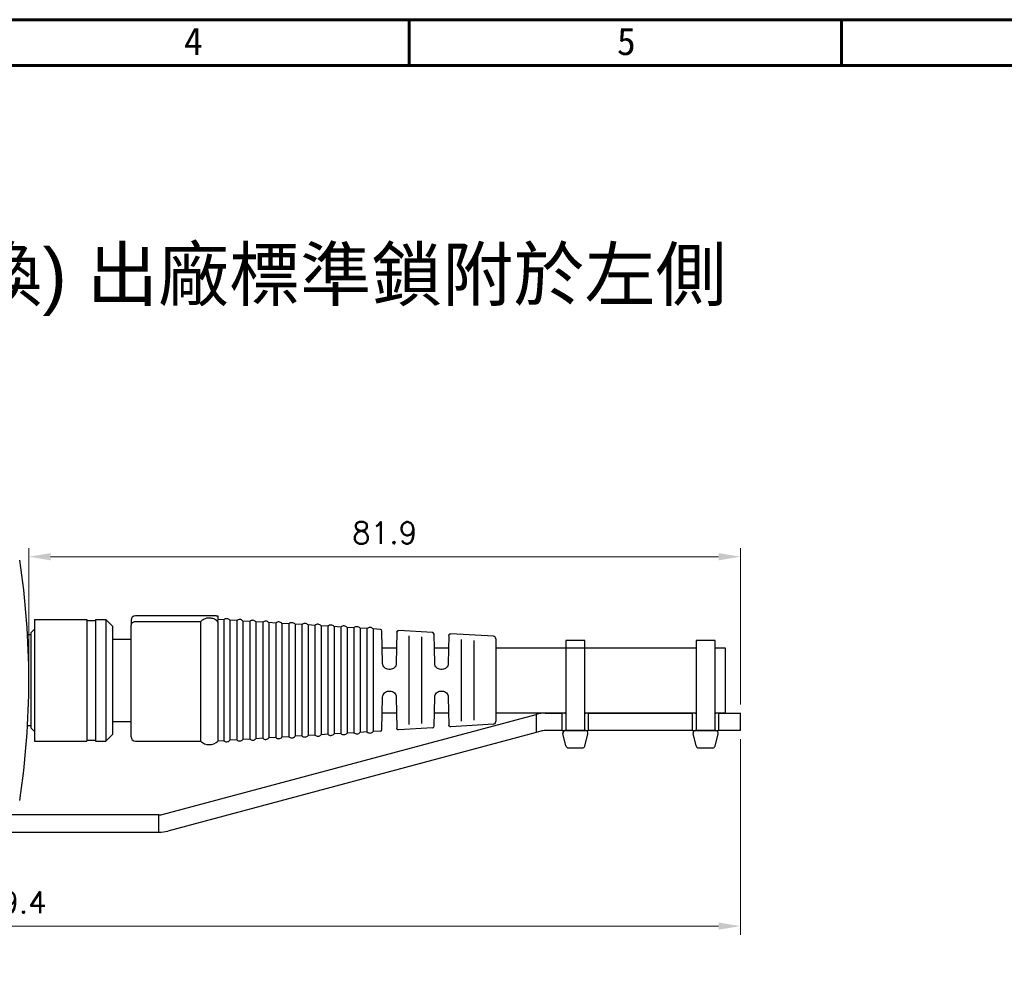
# Model space of a CAD drawing. Header units: millimetres. Extents: x 399 to 6076, y -1991 to 1602.
# Tile 307 of 324: x 5289 to 5402, y 586 to 695. Entities that reach past the tile are written whole.
import ezdxf

# ---------------------------------------------------------------- set-up
doc = ezdxf.new("R2010")
doc.units = ezdxf.units.MM
for name, color, linetype, lineweight in [('AM_0', 7, 'Continuous', 50), ('AM_5', 3, 'Continuous', 25), ('可見 (ISO)', 7, 'Continuous', 25)]:
    doc.layers.add(name, color=color, linetype=linetype, lineweight=lineweight)
doc.layers.add('BORDER', color=7, linetype='Continuous')
doc.styles.get("Standard").update_dxf_attribs({"font": 'arial.ttf'})
doc.styles.add('尺寸標註', font='romans.shx', dxfattribs={"bigfont": 'CHINESET.SHX'})
doc.styles.add('標題欄', font='txt')
doc.dimstyles.new('CNS1$0', dxfattribs={"dimtxt": 2.5, "dimasz": 2.5, "dimexe": 1, "dimexo": 1, "dimgap": 1.5, "dimtad": 1, "dimtoh": 1, "dimdec": 1, "dimdsep": 46, "dimtxsty": '尺寸標註', "dimcen": 0, "dimclrd": 2, "dimclre": 2, "dimclrt": 1, "dimadec": 0, "dimazin": 2, "dimtp": 0.1, "dimtm": 0.1, "dimtfac": 0.71, "dimtdec": 1, "dimtmove": 0, "dimatfit": 0, "dimfxl": 0, "dimlwd": 13, "dimlwe": 13, "dimarcsym": 0})

# ---------------------------------------------------------------- blocks, each defined once
blk = doc.blocks.new('A4-英文圖框-橫式')
at = {"layer": 'BORDER', "color": 123, "linetype": 'Continuous', "lineweight": 60, "ltscale": 25.4}
for p, q in [((2350.7, 183.5), (2350.7, 188.79)), ((2400.45, 183.5), (2400.45, 188.79)), ((2151.7, 183.5), (2549.79, 183.5))]:
    blk.add_line(p, q, dxfattribs=at)
blk.add_lwpolyline([(2151.7, 188.79), (2555.09, 188.79), (2555.09, -95.06), (2151.7, -95.06)], close=True, dxfattribs=at)
at = {"color": 60, "style": '標題欄'}
for s, p in [('4', (2324.76, 184.72)), ('5', (2374.61, 184.72))]:
    blk.add_text(s, height=3.18, dxfattribs=at).set_placement(p)
blk = doc.blocks.new('*D416')
at = {"layer": 'AM_5', "color": 2, "lineweight": 13}
for p, q in [((5202.37, 618.17), (5202.37, 589.85)), ((5371.75, 612.38), (5371.75, 589.85)), ((5204.87, 590.85), (5369.25, 590.85))]:
    blk.add_line(p, q, dxfattribs=at)
at = {"layer": 'AM_5', "color": 2}
for points in [[(5204.87, 591.27), (5204.87, 590.44), (5202.37, 590.85)], [(5369.25, 591.27), (5369.25, 590.44), (5371.75, 590.85)]]:
    blk.add_solid(points, dxfattribs=at)
at = {"layer": 'Defpoints', "color": 0}
for p in [(5202.37, 619.17), (5371.75, 613.38), (5371.75, 590.85)]:
    blk.add_point(p, dxfattribs=at)
at = {"layer": 'AM_5', "color": 1, "insert": (5287.06, 593.6), "char_height": 2.5, "attachment_point": 5, "style": '尺寸標註'}
blk.add_mtext('169.4', dxfattribs=at)
blk = doc.blocks.new('*D419')
at = {"layer": 'AM_5', "color": 2, "lineweight": 13}
for p, q in [((5289.82, 620.17), (5289.82, 634.4)), ((5371.75, 616.38), (5371.75, 634.4)), ((5292.32, 633.4), (5369.25, 633.4))]:
    blk.add_line(p, q, dxfattribs=at)
at = {"layer": 'AM_5', "color": 2}
for points in [[(5292.32, 633.81), (5292.32, 632.98), (5289.82, 633.4)], [(5369.25, 633.81), (5369.25, 632.98), (5371.75, 633.4)]]:
    blk.add_solid(points, dxfattribs=at)
at = {"layer": 'Defpoints', "color": 0}
for p in [(5371.75, 633.4), (5289.82, 619.17), (5371.75, 615.38)]:
    blk.add_point(p, dxfattribs=at)
at = {"layer": 'AM_5', "color": 1, "insert": (5330.79, 636.15), "char_height": 2.5, "attachment_point": 5, "style": '尺寸標註'}
blk.add_mtext('81.9', dxfattribs=at)

msp = doc.modelspace()

# ---------------------------------------------------------------- linework, layer by layer
for p, q in [((5351.598, 613.377), (5353.888, 613.377)), ((5366.598, 613.377), (5368.888, 613.377)), ((5351.648, 611.618), (5351.303, 613.018)), ((5353.831, 611.592), (5354.176, 612.992)), ((5366.648, 611.618), (5366.303, 613.018)), ((5368.831, 611.592), (5369.176, 612.992)), ((5351.943, 611.377), (5353.543, 611.377)), ((5366.943, 611.377), (5368.543, 611.377))]:
    msp.add_line(p, q)
for points in [[(5351.641, 613.377), (5353.845, 613.377), (5353.845, 623.73), (5351.641, 623.73)], [(5366.641, 613.377), (5368.845, 613.377), (5368.845, 623.73), (5366.641, 623.73)]]:
    msp.add_lwpolyline(points, close=True)
for centre, start, end in [((5351.598, 613.077), 90, 191.30993), ((5353.888, 613.077), 343.67936, 90), ((5366.598, 613.077), 90, 191.30993), ((5368.888, 613.077), 343.67936, 90), ((5351.943, 611.677), 191.30993, 270), ((5353.543, 611.677), 270, 343.67936), ((5366.943, 611.677), 191.30993, 270), ((5368.543, 611.677), 270, 343.67936)]:
    msp.add_arc(centre, 0.3, start, end)
at = {"layer": '可見 (ISO)'}
for p, q in [((5290.489, 626.169), (5290.489, 612.169)), ((5290.489, 626.169), (5296.489, 626.169)), ((5296.489, 626.169), (5296.489, 612.169)), ((5296.489, 626.069), (5297.489, 626.069)), ((5297.489, 626.169), (5297.489, 612.169)), ((5297.489, 626.169), (5298.684, 626.169)), ((5298.684, 626.169), (5298.684, 612.169)), ((5299.489, 625.364), (5298.684, 626.169)), ((5301.589, 626.084), (5301.589, 625.516)), ((5309.796, 626.584), (5302.089, 626.584)), ((5309.589, 625.906), (5302.089, 625.906)), ((5309.589, 625.906), (5309.589, 612.169)), ((5311.382, 626.584), (5309.796, 626.584)), ((5311.382, 626.584), (5311.589, 626.584)), ((5311.589, 626.584), (5311.589, 626.084)), ((5312.254, 626.128), (5311.589, 626.169)), ((5311.589, 625.906), (5311.589, 626.084)), ((5311.589, 625.906), (5311.589, 612.169)), ((5312.254, 626.128), (5312.254, 612.209)), ((5312.967, 626.084), (5312.967, 612.253)), ((5313.754, 626.036), (5312.967, 626.084)), ((5313.754, 626.036), (5313.754, 612.301)), ((5314.467, 625.993), (5314.467, 612.345)), ((5315.254, 625.944), (5314.467, 625.993)), ((5315.254, 625.944), (5315.254, 612.393)), ((5315.967, 625.901), (5315.967, 612.436)), ((5316.754, 625.853), (5315.967, 625.901)), ((5316.754, 625.853), (5316.754, 612.484)), ((5290.089, 624.669), (5290.489, 625.069)), ((5299.489, 612.974), (5299.489, 625.364)), ((5301.589, 612.669), (5301.589, 625.516)), ((5317.467, 625.809), (5317.467, 612.528)), ((5318.254, 625.761), (5317.467, 625.809)), ((5318.254, 625.761), (5318.254, 612.576)), ((5318.967, 625.717), (5318.967, 612.62)), ((5319.754, 625.669), (5318.967, 625.717)), ((5319.754, 625.669), (5319.754, 612.668)), ((5320.467, 625.626), (5320.467, 612.712)), ((5321.254, 625.577), (5320.467, 625.626)), ((5321.254, 625.577), (5321.254, 612.76)), ((5321.967, 625.534), (5321.967, 612.803)), ((5322.754, 625.486), (5321.967, 625.534)), ((5322.754, 625.486), (5322.754, 612.851)), ((5323.467, 625.442), (5323.467, 612.895)), ((5324.254, 625.394), (5323.467, 625.442)), ((5324.254, 625.394), (5324.254, 612.943)), ((5324.967, 625.35), (5324.967, 612.987)), ((5325.754, 625.302), (5324.967, 625.35)), ((5325.754, 625.302), (5325.754, 613.035)), ((5326.467, 625.259), (5326.467, 613.079)), ((5327.254, 625.21), (5326.467, 625.259)), ((5327.254, 625.21), (5327.254, 613.127)), ((5327.967, 625.167), (5327.967, 613.17)), ((5328.754, 625.119), (5327.967, 625.167)), ((5328.754, 625.119), (5328.754, 613.218)), ((5329.467, 625.075), (5329.467, 613.262)), ((5330.294, 625.025), (5329.467, 625.075)), ((5330.56, 621.104), (5330.482, 624.829)), ((5332.194, 624.7), (5332.119, 621.104)), ((5336.302, 624.657), (5332.406, 624.895)), ((5290.089, 624.419), (5289.668, 624.419)), ((5290.089, 613.669), (5290.089, 624.669)), ((5299.489, 623.919), (5301.589, 623.919)), ((5333.589, 624.275), (5333.589, 614.062)), ((5335.089, 614.187), (5335.089, 624.151)), ((5336.56, 621.104), (5336.489, 624.462)), ((5338.187, 624.333), (5338.119, 621.104)), ((5343.308, 624.229), (5338.399, 624.529)), ((5339.589, 623.88), (5339.589, 614.457)), ((5341.089, 614.583), (5341.089, 623.754)), ((5343.589, 623.929), (5343.589, 614.408)), ((5330.522, 622.919), (5332.157, 622.919)), ((5336.522, 622.919), (5338.157, 622.919)), ((5343.589, 622.919), (5366.641, 622.919)), ((5368.845, 622.919), (5369.989, 622.919)), ((5369.989, 622.919), (5369.989, 615.419)), ((5331.419, 620.419), (5331.259, 620.419)), ((5337.419, 620.419), (5337.259, 620.419)), ((5331.259, 617.919), (5331.419, 617.919)), ((5337.259, 617.919), (5337.419, 617.919)), ((5330.482, 613.508), (5330.56, 617.233)), ((5332.119, 617.233), (5332.194, 613.637)), ((5336.489, 613.876), (5336.56, 617.233)), ((5338.119, 617.233), (5338.187, 614.004)), ((5305.31, 603.737), (5348.243, 615.24)), ((5330.522, 615.419), (5332.157, 615.419)), ((5336.522, 615.419), (5338.157, 615.419)), ((5343.589, 615.419), (5351.641, 615.419)), ((5348.243, 615.24), (5348.243, 613.17)), ((5349.278, 615.377), (5350.943, 615.377)), ((5350.943, 615.377), (5351.243, 615.377)), ((5351.543, 615.377), (5351.243, 615.377)), ((5351.243, 613.377), (5351.243, 615.377)), ((5351.543, 615.377), (5351.641, 615.377)), ((5353.845, 615.419), (5366.641, 615.419)), ((5353.845, 615.377), (5353.943, 615.377)), ((5354.243, 615.377), (5353.943, 615.377)), ((5354.243, 615.377), (5354.543, 615.377)), ((5354.243, 615.377), (5354.243, 613.377)), ((5354.543, 615.377), (5365.943, 615.377)), ((5365.943, 615.377), (5366.243, 615.377)), ((5366.243, 613.377), (5366.243, 615.377)), ((5366.543, 615.377), (5366.243, 615.377)), ((5366.543, 615.377), (5366.641, 615.377)), ((5368.845, 615.419), (5369.989, 615.419)), ((5368.845, 615.377), (5368.943, 615.377)), ((5369.243, 615.377), (5368.943, 615.377)), ((5369.243, 615.377), (5369.543, 615.377)), ((5369.243, 615.377), (5369.243, 613.377)), ((5369.543, 615.377), (5370.751, 615.377)), ((5370.751, 615.377), (5371.751, 615.377)), ((5371.751, 613.377), (5371.751, 615.377)), ((5290.089, 613.919), (5289.668, 613.919)), ((5290.089, 613.669), (5290.489, 613.269)), ((5299.489, 614.419), (5301.589, 614.419)), ((5336.302, 613.68), (5332.406, 613.442)), ((5343.308, 614.109), (5338.399, 613.808)), ((5350.943, 613.377), (5349.278, 613.377)), ((5351.243, 613.377), (5350.943, 613.377)), ((5351.243, 613.377), (5351.543, 613.377)), ((5353.943, 613.377), (5351.543, 613.377)), ((5353.943, 613.377), (5354.243, 613.377)), ((5354.543, 613.377), (5354.243, 613.377)), ((5365.943, 613.377), (5354.543, 613.377)), ((5366.243, 613.377), (5365.943, 613.377)), ((5366.243, 613.377), (5366.543, 613.377)), ((5368.943, 613.377), (5366.543, 613.377)), ((5368.943, 613.377), (5369.243, 613.377)), ((5369.543, 613.377), (5369.243, 613.377)), ((5370.751, 613.377), (5369.543, 613.377)), ((5371.751, 613.377), (5370.751, 613.377)), ((5296.489, 612.269), (5297.489, 612.269)), ((5299.489, 612.974), (5298.684, 612.169)), ((5348.243, 613.17), (5305.828, 601.805)), ((5313.754, 612.301), (5312.967, 612.253)), ((5315.254, 612.393), (5314.467, 612.345)), ((5316.754, 612.484), (5315.967, 612.436)), ((5318.254, 612.576), (5317.467, 612.528)), ((5319.754, 612.668), (5318.967, 612.62)), ((5321.254, 612.76), (5320.467, 612.712)), ((5322.754, 612.851), (5321.967, 612.803)), ((5324.254, 612.943), (5323.467, 612.895)), ((5325.754, 613.035), (5324.967, 612.987)), ((5327.254, 613.127), (5326.467, 613.079)), ((5328.754, 613.218), (5327.967, 613.17)), ((5330.294, 613.313), (5329.467, 613.262)), ((5348.76, 613.309), (5348.243, 613.17)), ((5290.489, 612.169), (5296.489, 612.169)), ((5297.489, 612.169), (5298.684, 612.169)), ((5302.089, 612.169), (5309.589, 612.169)), ((5312.254, 612.209), (5311.589, 612.169)), ((5304.793, 603.669), (5284.319, 603.669)), ((5304.793, 601.669), (5304.793, 603.669)), ((5229.819, 601.669), (5304.793, 601.669))]:
    msp.add_line(p, q, dxfattribs=at)
for centre, radius, start, end in [((5302.089, 626.084), 0.5, 90, 180), ((5312.589, 625.757), 0.5, 40.927, 132.073), ((5314.089, 625.665), 0.5, 40.927, 132.073), ((5315.589, 625.573), 0.5, 40.927, 132.073), ((5317.089, 625.482), 0.5, 40.927, 132.073), ((5318.589, 625.39), 0.5, 40.927, 132.073), ((5320.089, 625.298), 0.5, 40.927, 132.073), ((5321.589, 625.206), 0.5, 40.927, 132.073), ((5323.089, 625.115), 0.5, 40.927, 132.073), ((5324.589, 625.023), 0.5, 40.927, 132.073), ((5326.089, 624.931), 0.5, 40.927, 132.073), ((5327.589, 624.839), 0.5, 40.927, 132.073), ((5329.089, 624.748), 0.5, 40.927, 132.073), ((5330.282, 624.825), 0.2, 1.2, 86.50001), ((5336.289, 624.457), 0.2, 1.2, 86.50001), ((5343.289, 623.929), 0.3, 0, 86.5), ((5349.278, 611.377), 4, 90, 105), ((5330.282, 613.512), 0.2, 273.5, 358.8), ((5336.289, 613.88), 0.2, 273.49999, 358.8), ((5343.289, 614.408), 0.3, 273.5, 0), ((5349.278, 611.377), 2, 90, 105), ((5302.089, 612.669), 0.5, 180, 270), ((5312.589, 612.58), 0.5, 227.927, 319.073), ((5314.089, 612.672), 0.5, 227.927, 319.073), ((5315.589, 612.764), 0.5, 227.927, 319.073), ((5317.089, 612.856), 0.5, 227.927, 319.073), ((5318.589, 612.947), 0.5, 227.927, 319.073), ((5320.089, 613.039), 0.5, 227.927, 319.073), ((5321.589, 613.131), 0.5, 227.927, 319.073), ((5323.089, 613.223), 0.5, 227.927, 319.073), ((5324.589, 613.314), 0.5, 227.927, 319.073), ((5326.089, 613.406), 0.5, 227.927, 319.073), ((5327.589, 613.498), 0.5, 227.927, 319.073), ((5329.089, 613.59), 0.5, 227.927, 319.073), ((5310.589, 613.166), 1.412, 224.9231, 315.0769), ((5304.793, 605.669), 2, 270, 285), ((5304.793, 605.669), 4, 270, 285)]:
    msp.add_arc(centre, radius, start, end, dxfattribs=at)
msp.add_ellipse((5198.347, 619.169), major_axis=(0, -91.486), ratio=0.9998494, start_param=1.4188822, end_param=1.7227105, dxfattribs=at)
for points, knots in [([(5289.314, 628.775), (5289.314, 628.775), (5289.314, 628.775), (5289.314, 628.775), (5289.314, 628.775), (5289.314, 628.775)], [0, 0, 0, 0, 0.001977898, 0.001977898, 0.002252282, 0.002252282, 0.002252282, 0.002252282]), ([(5289.345, 628.473), (5289.345, 628.473), (5289.345, 628.473), (5289.345, 628.473), (5289.345, 628.473), (5289.345, 628.473)], [0, 0, 0, 0, 0.0019795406, 0.0019795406, 0.0022488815, 0.0022488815, 0.0022488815, 0.0022488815]), ([(5289.559, 626.063), (5289.559, 626.063), (5289.559, 626.062), (5289.559, 626.061), (5289.559, 626.06), (5289.56, 626.058), (5289.56, 626.058), (5289.56, 626.057), (5289.56, 626.057), (5289.56, 626.057), (5289.56, 626.057), (5289.56, 626.057), (5289.56, 626.057), (5289.56, 626.057), (5289.56, 626.057), (5289.56, 626.057)], [0.0364476, 0.0364476, 0.0364476, 0.0364476, 0.044962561, 0.044962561, 0.057793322, 0.057793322, 0.060198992, 0.060198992, 0.060650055, 0.060650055, 0.060819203, 0.060819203, 0.060882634, 0.060882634, 0.060902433, 0.060902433, 0.060902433, 0.060902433]), ([(5302.089, 625.906), (5302.037, 625.906), (5301.985, 625.9), (5301.883, 625.875), (5301.834, 625.855), (5301.74, 625.802), (5301.698, 625.766), (5301.641, 625.696), (5301.622, 625.662), (5301.596, 625.592), (5301.59, 625.555), (5301.589, 625.518), (5301.589, 625.517), (5301.589, 625.516)], [-0.089472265, -0.089472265, -0.089472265, -0.089472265, -0.07360827, -0.07360827, -0.056164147, -0.056164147, -0.034792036, -0.034792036, -0.017689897, -0.017689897, 0, 0, 0.000404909, 0.000404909, 0.000404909, 0.000404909]), ([(5309.589, 625.906), (5309.592, 625.909), (5309.596, 625.912), (5309.656, 625.974), (5309.724, 626.031), (5309.796, 626.084)], [-0.105565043, -0.105565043, -0.105565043, -0.105565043, -0.104181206, -0.104181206, -0.079681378, -0.079681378, -0.079681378, -0.079681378]), ([(5311.382, 626.084), (5311.266, 626.165), (5311.141, 626.228), (5311.006, 626.271), (5310.871, 626.314), (5310.731, 626.336), (5310.591, 626.336), (5310.384, 626.336), (5310.177, 626.289), (5309.99, 626.198), (5309.923, 626.165), (5309.858, 626.127), (5309.796, 626.084)], [0, 0, 0, 0, 0.0004203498, 0.0004203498, 0.0004203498, 0.0008406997, 0.0008406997, 0.0008406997, 0.0014585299, 0.0014585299, 0.0014585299, 0.0016813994, 0.0016813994, 0.0016813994, 0.0016813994]), ([(5311.589, 625.906), (5311.586, 625.909), (5311.583, 625.912), (5311.522, 625.974), (5311.454, 626.031), (5311.382, 626.084)], [-0.105565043, -0.105565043, -0.105565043, -0.105565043, -0.104181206, -0.104181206, -0.079681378, -0.079681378, -0.079681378, -0.079681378]), ([(5332.194, 624.7), (5332.194, 624.709), (5332.195, 624.717), (5332.198, 624.734), (5332.2, 624.742), (5332.208, 624.771), (5332.217, 624.79), (5332.24, 624.825), (5332.255, 624.841), (5332.289, 624.867), (5332.308, 624.877), (5332.353, 624.893), (5332.38, 624.897), (5332.406, 624.895)], [0, 0, 0, 0, 0.002589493, 0.002589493, 0.005136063, 0.005136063, 0.0114626, 0.0114626, 0.017789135, 0.017789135, 0.02411567, 0.02411567, 0.03208159, 0.03208159, 0.03208159, 0.03208159]), ([(5338.187, 624.333), (5338.187, 624.342), (5338.187, 624.351), (5338.19, 624.368), (5338.192, 624.376), (5338.2, 624.404), (5338.209, 624.424), (5338.233, 624.459), (5338.248, 624.475), (5338.281, 624.5), (5338.3, 624.511), (5338.345, 624.527), (5338.372, 624.53), (5338.399, 624.529)], [0, 0, 0, 0, 0.002589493, 0.002589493, 0.005136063, 0.005136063, 0.0114626, 0.0114626, 0.017789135, 0.017789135, 0.02411567, 0.02411567, 0.03208159, 0.03208159, 0.03208159, 0.03208159]), ([(5331.259, 620.419), (5331.167, 620.419), (5331.075, 620.437), (5330.99, 620.472), (5330.906, 620.508), (5330.828, 620.56), (5330.764, 620.624), (5330.699, 620.689), (5330.649, 620.765), (5330.614, 620.848), (5330.579, 620.93), (5330.561, 621.018), (5330.56, 621.104)], [0, 0, 0, 0, 0.25, 0.25, 0.25, 0.5, 0.5, 0.5, 0.75, 0.75, 0.75, 1, 1, 1, 1]), ([(5332.119, 621.104), (5332.117, 621.017), (5332.099, 620.928), (5332.064, 620.847), (5332.03, 620.765), (5331.979, 620.689), (5331.915, 620.625), (5331.851, 620.561), (5331.774, 620.508), (5331.689, 620.473), (5331.604, 620.437), (5331.512, 620.419), (5331.419, 620.419)], [0, 0, 0, 0, 0.25, 0.25, 0.25, 0.5, 0.5, 0.5, 0.75, 0.75, 0.75, 1, 1, 1, 1]), ([(5337.259, 620.419), (5337.167, 620.419), (5337.074, 620.437), (5336.99, 620.473), (5336.905, 620.508), (5336.827, 620.561), (5336.763, 620.625), (5336.699, 620.69), (5336.648, 620.767), (5336.614, 620.849), (5336.579, 620.931), (5336.561, 621.018), (5336.56, 621.104)], [0, 0, 0, 0, 0.25, 0.25, 0.25, 0.5, 0.5, 0.5, 0.75, 0.75, 0.75, 1, 1, 1, 1]), ([(5338.119, 621.104), (5338.117, 621.017), (5338.099, 620.929), (5338.065, 620.848), (5338.031, 620.767), (5337.98, 620.69), (5337.916, 620.626), (5337.852, 620.562), (5337.775, 620.509), (5337.69, 620.473), (5337.605, 620.437), (5337.512, 620.419), (5337.419, 620.419)], [0, 0, 0, 0, 0.25, 0.25, 0.25, 0.5, 0.5, 0.5, 0.75, 0.75, 0.75, 1, 1, 1, 1]), ([(5330.56, 617.233), (5330.561, 617.32), (5330.58, 617.408), (5330.614, 617.49), (5330.649, 617.572), (5330.7, 617.649), (5330.764, 617.713), (5330.828, 617.777), (5330.906, 617.83), (5330.991, 617.865), (5331.076, 617.9), (5331.168, 617.919), (5331.259, 617.919)], [0, 0, 0, 0, 0.25, 0.25, 0.25, 0.5, 0.5, 0.5, 0.75, 0.75, 0.75, 1, 1, 1, 1]), ([(5331.419, 617.919), (5331.607, 617.919), (5331.787, 617.841), (5332.044, 617.583), (5332.115, 617.407), (5332.119, 617.233)], [0, 0, 0, 0, 0.5, 0.5, 1, 1, 1, 1]), ([(5336.56, 617.233), (5336.561, 617.319), (5336.58, 617.407), (5336.614, 617.489), (5336.648, 617.571), (5336.699, 617.648), (5336.763, 617.712), (5336.827, 617.777), (5336.905, 617.829), (5336.99, 617.865), (5337.075, 617.9), (5337.168, 617.919), (5337.259, 617.919)], [0, 0, 0, 0, 0.25, 0.25, 0.25, 0.5, 0.5, 0.5, 0.75, 0.75, 0.75, 1, 1, 1, 1]), ([(5337.419, 617.919), (5337.608, 617.919), (5337.789, 617.84), (5338.045, 617.582), (5338.115, 617.406), (5338.119, 617.233)], [0, 0, 0, 0, 0.5, 0.5, 1, 1, 1, 1]), ([(5332.406, 613.442), (5332.385, 613.441), (5332.363, 613.443), (5332.322, 613.454), (5332.301, 613.463), (5332.265, 613.487), (5332.249, 613.502), (5332.223, 613.537), (5332.212, 613.556), (5332.202, 613.586), (5332.199, 613.596), (5332.195, 613.616), (5332.194, 613.627), (5332.194, 613.637)], [0, 0, 0, 0, 0.006415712, 0.006415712, 0.012919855, 0.012919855, 0.019420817, 0.019420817, 0.025921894, 0.025921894, 0.028972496, 0.028972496, 0.032097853, 0.032097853, 0.032097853, 0.032097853]), ([(5338.399, 613.808), (5338.377, 613.807), (5338.356, 613.809), (5338.314, 613.82), (5338.294, 613.829), (5338.258, 613.854), (5338.241, 613.869), (5338.215, 613.903), (5338.204, 613.923), (5338.194, 613.953), (5338.191, 613.963), (5338.188, 613.983), (5338.187, 613.993), (5338.187, 614.004)], [0, 0, 0, 0, 0.006415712, 0.006415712, 0.012919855, 0.012919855, 0.019420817, 0.019420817, 0.025921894, 0.025921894, 0.028972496, 0.028972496, 0.032097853, 0.032097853, 0.032097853, 0.032097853]), ([(5289.559, 612.278), (5289.559, 612.277), (5289.559, 612.276), (5289.559, 612.275), (5289.559, 612.275), (5289.559, 612.275), (5289.559, 612.275), (5289.559, 612.275)], [0, 0, 0, 0, 0.011251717, 0.011251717, 0.017051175, 0.017051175, 0.018080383, 0.018080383, 0.018080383, 0.018080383]), ([(5289.314, 609.563), (5289.314, 609.563), (5289.314, 609.563), (5289.314, 609.563), (5289.314, 609.563), (5289.314, 609.563)], [0.0298504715, 0.0298504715, 0.0298504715, 0.0298504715, 0.0303404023, 0.0303404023, 0.0319955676, 0.0319955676, 0.0319955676, 0.0319955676]), ([(5289.345, 609.864), (5289.345, 609.864), (5289.345, 609.864), (5289.345, 609.864), (5289.345, 609.864), (5289.345, 609.864)], [0.0299152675, 0.0299152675, 0.0299152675, 0.0299152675, 0.0301982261, 0.0301982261, 0.032049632, 0.032049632, 0.032049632, 0.032049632])]:
    msp.add_open_spline(points, degree=3, knots=knots, dxfattribs=at)
msp.add_open_spline([(5289.743, 622.898), (5289.747, 622.806), (5289.751, 622.712), (5289.754, 622.617)], degree=3, dxfattribs=at)

# ---------------------------------------------------------------- block references
msp.add_blockref('A4-英文圖框-橫式', (2982.929, 506.461))

# ---------------------------------------------------------------- texts
at = {"layer": 'AM_0'}
msp.add_text('P01:搭配180度出線收線板金(可左右替換) 出廠標準鎖附於左側', height=6, dxfattribs=at).set_placement((5142.799, 662.924))

# ---------------------------------------------------------------- dimensions: what is measured, and where the dimension line sits
at = {"layer": 'AM_5'}
for base, p1, p2, picture, middle in [((5371.751, 633.396), (5289.819, 619.169), (5371.751, 615.377), '*D419', (5330.785, 636.146)), ((5371.751, 590.853), (5202.369, 619.169), (5371.751, 613.377), '*D416', (5287.06, 593.603))]:
    dim = msp.add_linear_dim(base=base, p1=p1, p2=p2, dimstyle='CNS1$0', override={"dimpost": '', "dimfxl": 4, "dimarcsym": 1}, dxfattribs=at)
    dim.commit()
    dim.dimension.update_dxf_attribs({"geometry": picture, "text_midpoint": middle})

doc.saveas('drawing.dxf')
